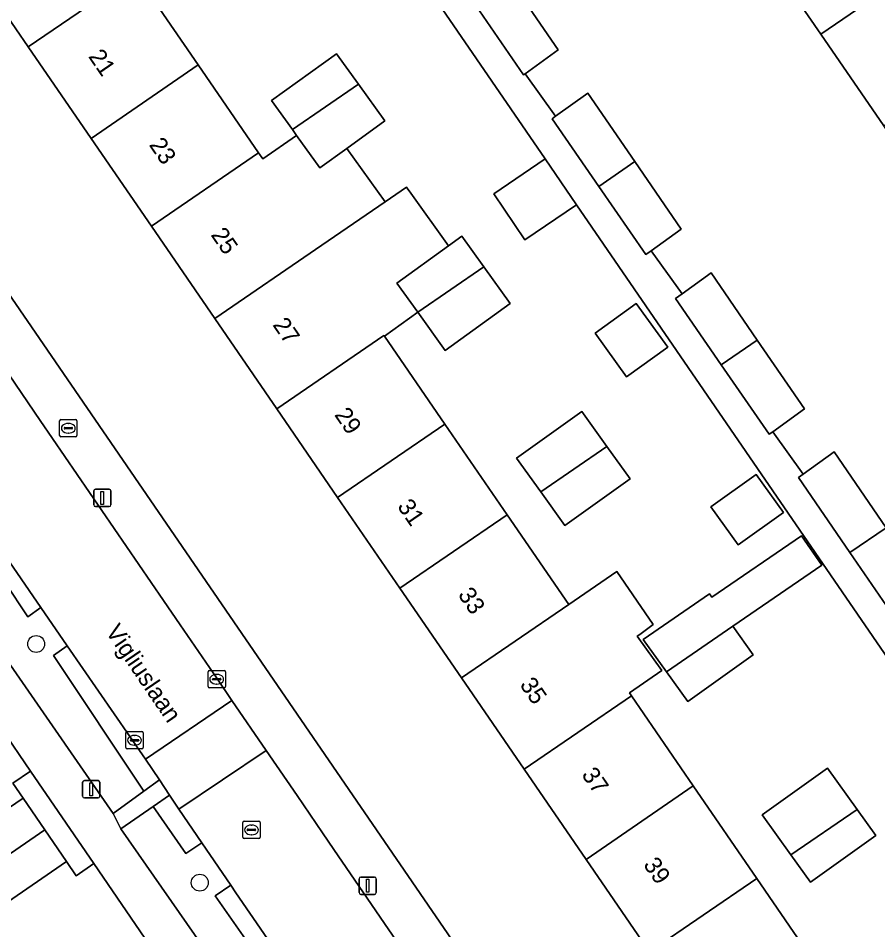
# Model space of a CAD drawing. Extents: x 157445 to 158888, y 383061 to 384688.
# Drawn here: x 158554.7 to 158604.3, y 383762.9 to 383815.6 of the extents above; entities that cross this region are included whole.
import ezdxf

# ---------------------------------------------------------------- set-up
doc = ezdxf.new("R2010")
doc.units = 0
for name, color, linetype in [('IMGEO_Boom', 7, 'Continuous'), ('IMGEO_Brandkraan', 7, 'Continuous'), ('IMGEO_Erf', 7, 'Continuous'), ('IMGEO_Groenvoorziening', 7, 'Continuous'), ('IMGEO_Kolk', 7, 'Continuous'), ('IMGEO_Lichtmast', 7, 'Continuous'), ('IMGEO_Openbare_ruimte_label', 7, 'Continuous'), ('IMGEO_Pand', 7, 'Continuous'), ('IMGEO_Pand_nummerreeks', 7, 'Continuous'), ('IMGEO_Rijbaan_lokaal_open', 7, 'Continuous'), ('IMGEO_Rioolput', 7, 'Continuous'), ('IMGEO_Voetpad_open', 7, 'Continuous')]:
    doc.layers.add(name, color=color, linetype=linetype)

msp = doc.modelspace()

# ---------------------------------------------------------------- linework, layer by layer
at = {"layer": 'IMGEO_Boom'}
for centre in [(158555.716, 383779.423), (158565.156, 383765.642)]:
    msp.add_circle(centre, 0.489, dxfattribs=at)
at = {"layer": 'IMGEO_Brandkraan'}
for p, q in [((158557.07, 383791.454), (158557.07, 383792.306)), ((158557.145, 383792.38), (158557.997, 383792.38)), ((158557.558, 383792.16), (158557.583, 383792.16)), ((158558.071, 383792.306), (158558.071, 383791.454)), ((158557.329, 383791.874), (158557.329, 383791.886)), ((158557.767, 383791.837), (158557.369, 383791.837)), ((158557.372, 383791.923), (158557.77, 383791.923)), ((158557.581, 383791.6), (158557.556, 383791.6)), ((158557.813, 383791.886), (158557.813, 383791.874)), ((158557.997, 383791.38), (158557.145, 383791.38))]:
    msp.add_line(p, q, dxfattribs=at)
for points in [[(158557.07, 383791.454), (158557.07, 383792.306)], [(158557.145, 383792.38), (158557.997, 383792.38)], [(158558.071, 383792.306), (158558.071, 383791.454)], [(158557.997, 383791.38), (158557.145, 383791.38)]]:
    msp.add_lwpolyline(points, dxfattribs=at)
for centre, radius, start, end in [((158557.147, 383792.304), 0.0765, 91.552, 178.448), ((158557.147, 383792.304), 0.0765, 91.552, 178.448), ((158557.995, 383792.304), 0.0765, 1.552, 88.448), ((158557.995, 383792.304), 0.0765, 1.552, 88.448), ((158557.147, 383791.456), 0.0765, 181.552, 268.448), ((158557.147, 383791.456), 0.0765, 181.552, 268.448), ((158557.369, 383791.883), 0.0403, 85.8775, 175.7526), ((158557.366, 383791.873), 0.0366, 178.938, 274.7102), ((158557.77, 383791.88), 0.043, 264.8664, 352.4533), ((158557.774, 383791.885), 0.0386, 1.7309, 96.639), ((158557.995, 383791.456), 0.0765, 271.552, 358.448), ((158557.995, 383791.456), 0.0765, 271.552, 358.448)]:
    msp.add_arc(centre, radius, start, end, dxfattribs=at)
for centre, major_axis, ratio, start_param, end_param in [((158557.557, 383791.88), (-0.387, 0.002), 0.722429, 4.712389, 7.853982), ((158557.582, 383791.88), (-0.39, 0.002), 0.717154, 1.570796, 4.712389)]:
    msp.add_ellipse(centre, major_axis=major_axis, ratio=ratio, start_param=start_param, end_param=end_param, dxfattribs=at)
at = {"layer": 'IMGEO_Erf'}
for points in [[(158633.086, 383737.444), (158586.888, 383804.774), (158583.913, 383802.761), (158582.116, 383805.417), (158585.092, 383807.429), (158566.166, 383835.03)], [(158629.572, 383772.809), (158626.139, 383777.824), (158624.429, 383780.322), (158623.679, 383781.418), (158622.547, 383783.181), (158620.895, 383785.591), (158620.431, 383786.267), (158619.05, 383788.282), (158615.483, 383793.485), (158611.788, 383798.876), (158608.055, 383804.322), (158604.618, 383809.334), (158600.988, 383814.629), (158597.515, 383819.697)], [(158541.477, 383818.099), (158588.168, 383750), (158596.993, 383736.73), (158608.14, 383720.367), (158615.84, 383725.612), (158612.574, 383730.371), (158608.981, 383735.607), (158605.433, 383740.778), (158601.831, 383746.028), (158599.105, 383750), (158598.193, 383751.329), (158594.644, 383756.502), (158591.115, 383761.644), (158587.448, 383766.988), (158583.879, 383772.189), (158580.261, 383777.462), (158576.707, 383782.641), (158573.11, 383787.882), (158569.601, 383792.997), (158566.019, 383798.216), (158562.366, 383803.539), (158558.882, 383808.616), (158555.26, 383813.895), (158551.676, 383819.118)], [(158561.443, 383818.137), (158565.065, 383812.858), (158568.549, 383807.781), (158568.786, 383807.436), (158570.743, 383808.779), (158570.499, 383809.119), (158569.289, 383810.804), (158573.052, 383813.505), (158574.32, 383811.74), (158575.841, 383809.621), (158573.636, 383808.038), (158575.847, 383804.959), (158577.078, 383805.803), (158577.116, 383805.75), (158577.329, 383805.454), (158579.515, 383802.409), (158580.286, 383802.963), (158581.553, 383801.198), (158583.075, 383799.079), (158579.312, 383796.377), (158577.733, 383798.577), (158575.812, 383797.197), (158579.293, 383792.124), (158582.89, 383786.883), (158586.444, 383781.704), (158589.217, 383783.607), (158591.321, 383780.541), (158590.539, 383779.979), (158590.4, 383779.879), (158591.825, 383777.894), (158589.944, 383776.603), (158590.061, 383776.432), (158593.63, 383771.231), (158597.297, 383765.887), (158600.827, 383760.743)], [(158583.127, 383817.685), (158585.845, 383813.72), (158583.93, 383812.342), (158585.691, 383809.895), (158587.549, 383811.233), (158590.262, 383807.274), (158592.936, 383803.372), (158591.202, 383802.125), (158592.987, 383799.647), (158594.663, 383800.853), (158597.327, 383796.966), (158600.05, 383792.994), (158598.219, 383791.676), (158599.979, 383789.23), (158601.754, 383790.508), (158604.755, 383786.128)], [(158550.97, 383767.798), (158554.961, 383770.528), (158554.363, 383771.39), (158555.382, 383772.086), (158552.02, 383777.003)], [(158562.531, 383761.656), (158559.051, 383766.745), (158558.018, 383766.04), (158557.474, 383766.855), (158553.483, 383764.124)]]:
    msp.add_lwpolyline(points, dxfattribs=at)
for points in [[(158589.775, 383794.846), (158587.965, 383797.361), (158590.345, 383799.074), (158592.155, 383796.56)], [(158586.228, 383786.259), (158584.827, 383788.212), (158583.439, 383790.144), (158587.202, 383792.846), (158588.647, 383790.833), (158589.991, 383788.961)], [(158596.224, 383785.145), (158594.646, 383787.338), (158597.255, 383789.216), (158598.833, 383787.023)], [(158593.327, 383776.095), (158592.087, 383777.823), (158590.745, 383779.691), (158594.566, 383782.313), (158594.704, 383782.121), (158599.874, 383785.669), (158601.041, 383783.969), (158595.907, 383780.445), (158597.091, 383778.796)], [(158600.397, 383765.669), (158599.268, 383767.24), (158597.608, 383769.553), (158601.371, 383772.255), (158603.089, 383769.862), (158604.16, 383768.371)]]:
    msp.add_lwpolyline(points, close=True, dxfattribs=at)
at = {"layer": 'IMGEO_Groenvoorziening'}
for points in [[(158556.714, 383778.767), (158557.51, 383779.315), (158555.99, 383781.523), (158555.228, 383780.998), (158551.235, 383786.995), (158549.153, 383785.508), (158560.151, 383769.644), (158561.934, 383770.926)], [(158565.275, 383767.948), (158564.354, 383767.32), (158562.458, 383770.038), (158560.605, 383768.745), (158569.673, 383755.716), (158571.533, 383757.03), (158571.208, 383757.496), (158572.027, 383758.055), (158570.525, 383760.255), (158569.684, 383759.681), (158566.049, 383764.891), (158566.944, 383765.502)]]:
    msp.add_lwpolyline(points, close=True, dxfattribs=at)
at = {"layer": 'IMGEO_Kolk'}
for p, q in [((158565.633, 383776.961), (158565.633, 383777.813)), ((158565.708, 383777.887), (158566.56, 383777.887)), ((158566.634, 383777.813), (158566.634, 383776.961)), ((158565.892, 383777.381), (158565.892, 383777.393)), ((158566.33, 383777.344), (158565.932, 383777.344)), ((158565.935, 383777.43), (158566.333, 383777.43)), ((158566.121, 383777.667), (158566.146, 383777.667)), ((158566.376, 383777.393), (158566.376, 383777.381)), ((158566.56, 383776.887), (158565.708, 383776.887)), ((158566.144, 383777.107), (158566.119, 383777.107)), ((158560.894, 383773.438), (158560.894, 383774.29)), ((158560.969, 383774.364), (158561.821, 383774.364)), ((158561.382, 383774.144), (158561.407, 383774.144)), ((158561.895, 383774.29), (158561.895, 383773.438)), ((158561.153, 383773.858), (158561.153, 383773.87)), ((158561.591, 383773.821), (158561.193, 383773.821)), ((158561.196, 383773.907), (158561.594, 383773.907)), ((158561.405, 383773.584), (158561.38, 383773.584)), ((158561.637, 383773.87), (158561.637, 383773.858)), ((158561.821, 383773.364), (158560.969, 383773.364))]:
    msp.add_line(p, q, dxfattribs=at)
for points in [[(158565.633, 383776.961), (158565.633, 383777.813)], [(158565.708, 383777.887), (158566.56, 383777.887)], [(158566.634, 383777.813), (158566.634, 383776.961)], [(158566.56, 383776.887), (158565.708, 383776.887)], [(158560.894, 383773.438), (158560.894, 383774.29)], [(158560.969, 383774.364), (158561.821, 383774.364)], [(158561.895, 383774.29), (158561.895, 383773.438)], [(158561.821, 383773.364), (158560.969, 383773.364)]]:
    msp.add_lwpolyline(points, dxfattribs=at)
for centre, radius, start, end in [((158565.71, 383777.811), 0.0765, 91.552, 178.448), ((158565.71, 383777.811), 0.0765, 91.552, 178.448), ((158566.558, 383777.811), 0.0765, 1.552, 88.448), ((158566.558, 383777.811), 0.0765, 1.552, 88.448), ((158565.932, 383777.39), 0.0403, 85.8775, 175.7526), ((158565.929, 383777.38), 0.0366, 178.938, 274.7102), ((158566.333, 383777.387), 0.043, 264.8664, 352.4533), ((158566.337, 383777.392), 0.0386, 1.7309, 96.639), ((158565.71, 383776.963), 0.0765, 181.552, 268.448), ((158565.71, 383776.963), 0.0765, 181.552, 268.448), ((158566.558, 383776.963), 0.0765, 271.552, 358.448), ((158566.558, 383776.963), 0.0765, 271.552, 358.448), ((158560.971, 383774.288), 0.0765, 91.552, 178.448), ((158560.971, 383774.288), 0.0765, 91.552, 178.448), ((158561.819, 383774.288), 0.0765, 1.552, 88.448), ((158561.819, 383774.288), 0.0765, 1.552, 88.448), ((158561.193, 383773.867), 0.0403, 85.8775, 175.7526), ((158561.19, 383773.857), 0.0366, 178.938, 274.7102), ((158561.594, 383773.864), 0.043, 264.8664, 352.4533), ((158561.598, 383773.869), 0.0386, 1.7309, 96.639), ((158560.971, 383773.44), 0.0765, 181.552, 268.448), ((158560.971, 383773.44), 0.0765, 181.552, 268.448), ((158561.819, 383773.44), 0.0765, 271.552, 358.448), ((158561.819, 383773.44), 0.0765, 271.552, 358.448)]:
    msp.add_arc(centre, radius, start, end, dxfattribs=at)
for centre, major_axis, ratio, start_param, end_param in [((158566.12, 383777.387), (-0.387, 0.002), 0.722429, 4.712389, 7.853982), ((158566.145, 383777.387), (-0.39, 0.002), 0.717154, 1.570796, 4.712389), ((158561.381, 383773.864), (-0.387, 0.002), 0.722429, 4.712389, 7.853982), ((158561.406, 383773.864), (-0.39, 0.002), 0.717154, 1.570796, 4.712389)]:
    msp.add_ellipse(centre, major_axis=major_axis, ratio=ratio, start_param=start_param, end_param=end_param, dxfattribs=at)
at = {"layer": 'IMGEO_Lichtmast'}
for p, q in [((158559.136, 383788.359), (158559.926, 383788.359)), ((158559.926, 383788.359), (158559.136, 383788.359)), ((158559.036, 383787.459), (158559.036, 383788.259)), ((158559.036, 383788.259), (158559.036, 383787.459)), ((158560.026, 383788.259), (158560.026, 383787.459)), ((158560.026, 383787.459), (158560.026, 383788.259)), ((158559.926, 383787.359), (158559.136, 383787.359)), ((158559.136, 383787.359), (158559.926, 383787.359)), ((158558.398, 383770.636), (158558.398, 383771.436)), ((158558.398, 383771.436), (158558.398, 383770.636)), ((158558.498, 383771.536), (158559.288, 383771.536)), ((158559.288, 383771.536), (158558.498, 383771.536)), ((158559.388, 383771.436), (158559.388, 383770.636)), ((158559.388, 383770.636), (158559.388, 383771.436)), ((158559.288, 383770.536), (158558.498, 383770.536)), ((158558.498, 383770.536), (158559.288, 383770.536)), ((158574.348, 383765.068), (158574.348, 383765.868)), ((158574.348, 383765.868), (158574.348, 383765.068)), ((158574.448, 383765.968), (158575.238, 383765.968)), ((158575.238, 383765.968), (158574.448, 383765.968)), ((158575.338, 383765.868), (158575.338, 383765.068)), ((158575.338, 383765.068), (158575.338, 383765.868)), ((158575.238, 383764.968), (158574.448, 383764.968)), ((158574.448, 383764.968), (158575.238, 383764.968))]:
    msp.add_line(p, q, dxfattribs=at)
for points in [[(158559.456, 383788.234), (158559.606, 383788.234), (158559.606, 383787.484), (158559.456, 383787.484), (158559.456, 383788.234)], [(158558.818, 383771.411), (158558.968, 383771.411), (158558.968, 383770.661), (158558.818, 383770.661), (158558.818, 383771.411)], [(158574.768, 383765.843), (158574.918, 383765.843), (158574.918, 383765.093), (158574.768, 383765.093), (158574.768, 383765.843)]]:
    msp.add_lwpolyline(points, dxfattribs=at)
for centre, start, end in [((158559.136, 383788.259), 90, 180), ((158559.136, 383788.259), 90, 180), ((158559.926, 383788.259), 0, 90), ((158559.926, 383788.259), 360, 90), ((158559.136, 383787.459), 180, 270), ((158559.136, 383787.459), 180, 270), ((158559.926, 383787.459), 270, 0), ((158559.926, 383787.459), 270, 0), ((158558.498, 383771.436), 90, 180), ((158558.498, 383771.436), 90, 180), ((158559.288, 383771.436), 0, 90), ((158559.288, 383771.436), 360, 90), ((158558.498, 383770.636), 180, 270), ((158558.498, 383770.636), 180, 270), ((158559.288, 383770.636), 270, 0), ((158559.288, 383770.636), 270, 0), ((158574.448, 383765.868), 90, 180), ((158574.448, 383765.868), 90, 180), ((158575.238, 383765.868), 0, 90), ((158575.238, 383765.868), 360, 90), ((158574.448, 383765.068), 180, 270), ((158574.448, 383765.068), 180, 270), ((158575.238, 383765.068), 270, 0), ((158575.238, 383765.068), 270, 0)]:
    msp.add_arc(centre, 0.1, start, end, dxfattribs=at)
at = {"layer": 'IMGEO_Pand'}
for points in [[(158600.988, 383814.629), (158607.339, 383818.984), (158603.865, 383824.051), (158597.515, 383819.697)], [(158555.26, 383813.895), (158561.443, 383818.137), (158557.859, 383823.36), (158555.799, 383821.947), (158551.676, 383819.118)], [(158600.988, 383814.629), (158604.618, 383809.334), (158610.969, 383813.689), (158607.339, 383818.984)], [(158565.065, 383812.858), (158561.443, 383818.137), (158555.26, 383813.895), (158558.882, 383808.616)], [(158583.127, 383817.685), (158581.09, 383816.288), (158583.839, 383812.277), (158583.93, 383812.342), (158585.845, 383813.72)], [(158574.32, 383811.74), (158573.052, 383813.505), (158569.289, 383810.804), (158570.499, 383809.119)], [(158565.065, 383812.858), (158558.882, 383808.616), (158562.366, 383803.539), (158568.549, 383807.781)], [(158575.841, 383809.621), (158574.32, 383811.74), (158570.499, 383809.119), (158570.743, 383808.779), (158572.078, 383806.919), (158573.636, 383808.038)], [(158585.691, 383809.895), (158585.493, 383809.753), (158588.174, 383805.842), (158590.262, 383807.274), (158587.549, 383811.233)], [(158575.847, 383804.959), (158573.636, 383808.038), (158572.078, 383806.919), (158570.743, 383808.779), (158568.786, 383807.436), (158568.549, 383807.781), (158562.366, 383803.539), (158566.019, 383798.216), (158572.202, 383802.458)], [(158586.888, 383804.774), (158585.092, 383807.429), (158582.116, 383805.417), (158583.913, 383802.761)], [(158590.262, 383807.274), (158588.174, 383805.842), (158590.9, 383801.907), (158591.202, 383802.125), (158592.936, 383803.372)], [(158577.733, 383798.577), (158576.523, 383800.262), (158579.515, 383802.409), (158577.329, 383805.454), (158577.116, 383805.75), (158577.078, 383805.803), (158575.847, 383804.959), (158572.202, 383802.458), (158566.019, 383798.216), (158569.601, 383792.997), (158575.783, 383797.239), (158575.812, 383797.197)], [(158581.553, 383801.198), (158580.286, 383802.963), (158579.515, 383802.409), (158576.523, 383800.262), (158577.733, 383798.577)], [(158581.553, 383801.198), (158577.733, 383798.577), (158579.312, 383796.377), (158583.075, 383799.079)], [(158592.987, 383799.647), (158592.608, 383799.374), (158595.239, 383795.534), (158597.327, 383796.966), (158594.663, 383800.853)], [(158587.965, 383797.361), (158589.775, 383794.846), (158592.155, 383796.56), (158590.345, 383799.074)], [(158575.812, 383797.197), (158575.783, 383797.239), (158569.601, 383792.997), (158573.11, 383787.882), (158579.293, 383792.124)], [(158597.327, 383796.966), (158595.239, 383795.534), (158598.015, 383791.529), (158598.219, 383791.676), (158600.05, 383792.994)], [(158584.827, 383788.212), (158588.647, 383790.833), (158587.202, 383792.846), (158583.439, 383790.144)], [(158579.293, 383792.124), (158573.11, 383787.882), (158576.707, 383782.641), (158582.89, 383786.883)], [(158584.827, 383788.212), (158586.228, 383786.259), (158589.991, 383788.961), (158588.647, 383790.833)], [(158599.979, 383789.23), (158599.698, 383789.028), (158602.667, 383784.697), (158604.755, 383786.128), (158601.754, 383790.508)], [(158594.646, 383787.338), (158596.224, 383785.145), (158598.833, 383787.023), (158597.255, 383789.216)], [(158580.261, 383777.462), (158586.444, 383781.704), (158582.89, 383786.883), (158576.707, 383782.641)], [(158595.907, 383780.445), (158601.041, 383783.969), (158599.874, 383785.669), (158594.704, 383782.121), (158594.566, 383782.313), (158590.745, 383779.691), (158592.087, 383777.823)], [(158604.755, 383786.128), (158602.667, 383784.697), (158604.984, 383781.317), (158605.19, 383781.465), (158607.039, 383782.796)], [(158590.539, 383779.979), (158591.321, 383780.541), (158589.217, 383783.607), (158586.444, 383781.704), (158580.261, 383777.462), (158583.879, 383772.189), (158590.061, 383776.432), (158589.944, 383776.603), (158591.825, 383777.894), (158590.4, 383779.879)], [(158592.087, 383777.823), (158593.327, 383776.095), (158597.091, 383778.796), (158595.907, 383780.445)], [(158593.63, 383771.231), (158590.061, 383776.432), (158583.879, 383772.189), (158587.448, 383766.988)], [(158603.089, 383769.862), (158601.371, 383772.255), (158597.608, 383769.553), (158599.268, 383767.24)], [(158597.297, 383765.887), (158593.63, 383771.231), (158587.448, 383766.988), (158591.115, 383761.644)], [(158552.227, 383765.96), (158556.219, 383768.689), (158554.961, 383770.528), (158550.97, 383767.798)], [(158603.089, 383769.862), (158599.268, 383767.24), (158600.397, 383765.669), (158604.16, 383768.371)], [(158552.227, 383765.96), (158553.483, 383764.124), (158557.474, 383766.855), (158556.219, 383768.689)], [(158597.297, 383765.887), (158591.115, 383761.644), (158594.644, 383756.502), (158600.827, 383760.743)]]:
    msp.add_lwpolyline(points, close=True, dxfattribs=at)
at = {"layer": 'IMGEO_Rijbaan_lokaal_open'}
for points in [[(158560.926, 383785.061), (158555.951, 383792.333), (158553.41, 383796.048), (158551.314, 383799.111), (158546.277, 383795.721), (158547.184, 383794.39), (158548.732, 383792.12), (158551.226, 383788.461), (158551.898, 383787.469), (158555.99, 383781.523), (158557.51, 383779.315), (158562.018, 383772.764), (158567.01, 383776.167), (158566.137, 383777.443), (158564.02, 383780.538), (158563.071, 383781.924)], [(158567.01, 383776.167), (158562.018, 383772.764), (158562.836, 383771.575), (158563.4, 383770.695), (158563.956, 383769.881), (158568.992, 383773.269)]]:
    msp.add_lwpolyline(points, close=True, dxfattribs=at)
for points in [[(158573.859, 383766.155), (158572.899, 383767.558), (158572.244, 383768.515), (158570.77, 383770.67), (158568.992, 383773.269), (158563.956, 383769.881), (158565.275, 383767.948), (158566.944, 383765.502), (158567.245, 383765.062), (158568.854, 383762.703), (158570.525, 383760.255), (158572.027, 383758.055), (158572.338, 383757.599), (158572.99, 383756.646), (158577.986, 383749.362), (158580.27, 383746.031), (158585.059, 383739.047), (158587.772, 383735.091)], [(158584.587, 383750.472), (158573.859, 383766.155)]]:
    msp.add_lwpolyline(points, dxfattribs=at)
at = {"layer": 'IMGEO_Rioolput'}
for p, q in [((158567.638, 383768.262), (158567.638, 383769.114)), ((158567.713, 383769.188), (158568.565, 383769.188)), ((158568.126, 383768.968), (158568.151, 383768.968)), ((158568.639, 383769.114), (158568.639, 383768.262)), ((158567.897, 383768.682), (158567.897, 383768.694)), ((158568.335, 383768.645), (158567.937, 383768.645)), ((158567.94, 383768.731), (158568.338, 383768.731)), ((158568.149, 383768.408), (158568.124, 383768.408)), ((158568.381, 383768.694), (158568.381, 383768.682)), ((158568.565, 383768.188), (158567.713, 383768.188))]:
    msp.add_line(p, q, dxfattribs=at)
for points in [[(158567.638, 383768.262), (158567.638, 383769.114)], [(158567.713, 383769.188), (158568.565, 383769.188)], [(158568.639, 383769.114), (158568.639, 383768.262)], [(158568.565, 383768.188), (158567.713, 383768.188)]]:
    msp.add_lwpolyline(points, dxfattribs=at)
for centre, radius, start, end in [((158567.715, 383769.112), 0.0765, 91.552, 178.448), ((158567.715, 383769.112), 0.0765, 91.552, 178.448), ((158568.563, 383769.112), 0.0765, 1.552, 88.448), ((158568.563, 383769.112), 0.0765, 1.552, 88.448), ((158567.937, 383768.691), 0.0403, 85.8775, 175.7526), ((158567.934, 383768.681), 0.0366, 178.938, 274.7102), ((158568.338, 383768.688), 0.043, 264.8664, 352.4533), ((158568.342, 383768.693), 0.0386, 1.7309, 96.639), ((158567.715, 383768.264), 0.0765, 181.552, 268.448), ((158567.715, 383768.264), 0.0765, 181.552, 268.448), ((158568.563, 383768.264), 0.0765, 271.552, 358.448), ((158568.563, 383768.264), 0.0765, 271.552, 358.448)]:
    msp.add_arc(centre, radius, start, end, dxfattribs=at)
for centre, major_axis, ratio, start_param, end_param in [((158568.125, 383768.688), (-0.387, 0.002), 0.722429, 4.712389, 7.853982), ((158568.15, 383768.688), (-0.39, 0.002), 0.717154, 1.570796, 4.712389)]:
    msp.add_ellipse(centre, major_axis=major_axis, ratio=ratio, start_param=start_param, end_param=end_param, dxfattribs=at)
at = {"layer": 'IMGEO_Voetpad_open'}
for points in [[(158566.166, 383835.03), (158585.092, 383807.429), (158586.888, 383804.774), (158633.086, 383737.444), (158621.875, 383729.755), (158619.962, 383728.443), (158615.84, 383725.612), (158608.14, 383720.367), (158609.051, 383719.029), (158611.444, 383720.656), (158622.152, 383728.039), (158625.509, 383730.343), (158633.185, 383735.612)], [(158588.168, 383750), (158541.477, 383818.099)], [(158604.984, 383781.317), (158602.667, 383784.697), (158599.698, 383789.028), (158599.979, 383789.23), (158598.219, 383791.676), (158598.015, 383791.529), (158595.239, 383795.534), (158592.608, 383799.374), (158592.987, 383799.647), (158591.202, 383802.125), (158590.9, 383801.907), (158588.174, 383805.842), (158585.493, 383809.753), (158585.691, 383809.895), (158583.93, 383812.342), (158583.839, 383812.277), (158581.09, 383816.288)], [(158553.41, 383796.048), (158555.951, 383792.333), (158560.926, 383785.061), (158563.071, 383781.924), (158564.02, 383780.538), (158566.137, 383777.443), (158567.01, 383776.167), (158568.992, 383773.269), (158570.77, 383770.67), (158572.244, 383768.515), (158572.899, 383767.558), (158573.859, 383766.155), (158584.587, 383750.472), (158584.91, 383750), (158586.687, 383747.402), (158590.576, 383741.581), (158591.558, 383740.117), (158591.954, 383739.532), (158593.962, 383736.374), (158594.553, 383734.695), (158595.563, 383734.899)], [(158587.772, 383735.091), (158585.033, 383733.181), (158573.499, 383750), (158570.265, 383754.715), (158569.673, 383755.716), (158560.605, 383768.745), (158560.151, 383769.644), (158549.153, 383785.508)], [(158552.02, 383777.003), (158555.382, 383772.086), (158559.051, 383766.745), (158562.531, 383761.656), (158566.168, 383756.312), (158569.565, 383751.345), (158573.182, 383746.091), (158576.57, 383741.137), (158580.367, 383735.595), (158582.731, 383732.137), (158582.844, 383731.972), (158582.957, 383731.807), (158584.783, 383729.136), (158588.816, 383731.68)]]:
    msp.add_lwpolyline(points, dxfattribs=at)
for points in [[(158551.898, 383787.469), (158551.235, 383786.995), (158555.228, 383780.998), (158555.99, 383781.523)], [(158557.51, 383779.315), (158556.714, 383778.767), (158561.934, 383770.926), (158562.836, 383771.575), (158562.018, 383772.764)], [(158555.382, 383772.086), (158554.363, 383771.39), (158554.961, 383770.528), (158556.219, 383768.689), (158557.474, 383766.855), (158558.018, 383766.04), (158559.051, 383766.745)], [(158563.4, 383770.695), (158562.836, 383771.575), (158561.934, 383770.926), (158560.151, 383769.644), (158560.605, 383768.745), (158562.458, 383770.038)], [(158563.956, 383769.881), (158563.4, 383770.695), (158562.458, 383770.038), (158564.354, 383767.32), (158565.275, 383767.948)], [(158567.245, 383765.062), (158566.944, 383765.502), (158566.049, 383764.891), (158569.684, 383759.681), (158570.525, 383760.255), (158568.854, 383762.703)]]:
    msp.add_lwpolyline(points, close=True, dxfattribs=at)

# ---------------------------------------------------------------- texts
at = {"layer": 'IMGEO_Openbare_ruimte_label'}
msp.add_text('Vigliuslaan', height=1, rotation=304.3256, dxfattribs=at).set_placement((158559.687, 383780.135))
at = {"layer": 'IMGEO_Pand_nummerreeks'}
for s, rotation, p in [('21', 304.458, (158558.697, 383813.34)), ('23', 304.458, (158562.198, 383808.239)), ('25', 304.4575, (158565.763, 383803.043)), ('27', 304.4575, (158569.327, 383797.848)), ('29', 304.4575, (158572.892, 383792.654)), ('31', 304.458, (158576.521, 383787.366)), ('33', 304.458, (158580.021, 383782.265)), ('35', 304.4575, (158583.586, 383777.069)), ('37', 304.458, (158587.151, 383771.875)), ('39', 304.458, (158590.715, 383766.681))]:
    msp.add_text(s, height=1, rotation=rotation, dxfattribs=at).set_placement(p)

doc.saveas('drawing.dxf')
